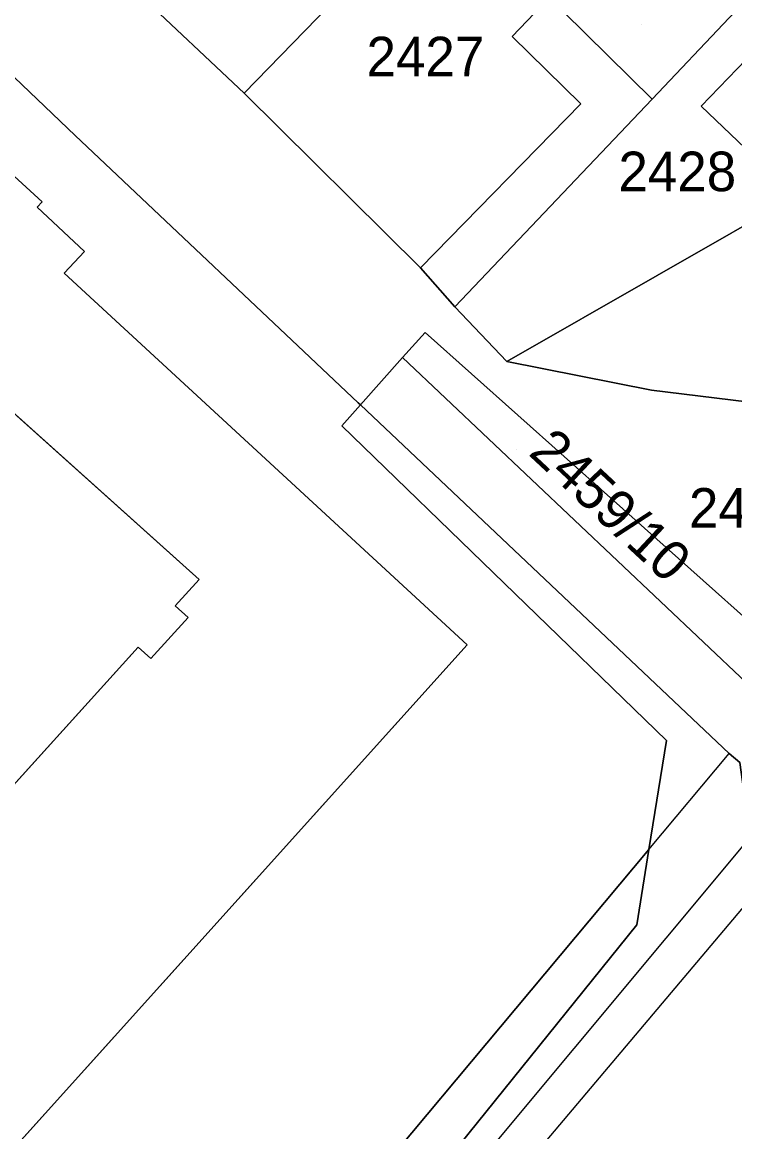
# Model space of a CAD drawing. Extents: x -263423 to -261326, y -1240067 to -1237864.
# Drawn here: x -261760.6 to -261724.5, y -1239672.9 to -1239616.8 of the extents above; entities that cross this region are included whole.
import ezdxf

# ---------------------------------------------------------------- set-up
doc = ezdxf.new("R2010")
doc.units = 0
for name, color, linetype in [('body_kn', 7, 'Continuous'), ('kladpar_druhypozemkov', 7, 'Continuous'), ('kladpar_hranice', 7, 'Continuous'), ('kladpar_parcelnecisla', 7, 'Continuous'), ('kladpar_plochy', 7, 'Continuous'), ('zappar_hrandruhpozemk', 7, 'Continuous')]:
    doc.layers.add(name, color=color, linetype=linetype)

msp = doc.modelspace()

# ---------------------------------------------------------------- linework, layer by layer
at = {"layer": 'body_kn'}
for p, q in [((-261735.79, -1239617.54), (-261735.79, -1239617.54)), ((-261749.33, -1239620.41), (-261749.33, -1239620.41)), ((-261732.33, -1239620.94), (-261732.33, -1239620.94)), ((-261728.72, -1239620.71), (-261728.72, -1239620.71)), ((-261726.24, -1239621.07), (-261726.24, -1239621.07)), ((-261757.87, -1239622.54), (-261757.87, -1239622.54)), ((-261759.79, -1239626.16), (-261759.79, -1239626.16)), ((-261759.54, -1239625.9), (-261759.54, -1239625.9)), ((-261757.4, -1239628.4), (-261757.4, -1239628.4)), ((-261758.43, -1239629.5), (-261758.43, -1239629.5)), ((-261740.43, -1239629.23), (-261740.43, -1239629.23)), ((-261738.7, -1239631.19), (-261738.7, -1239631.19)), ((-261740.2, -1239632.5), (-261740.2, -1239632.5)), ((-261741.33, -1239633.76), (-261741.33, -1239633.76)), ((-261741.33, -1239633.76), (-261741.33, -1239633.76)), ((-261736.07, -1239633.96), (-261736.07, -1239633.96)), ((-261728.76, -1239635.41), (-261728.76, -1239635.41)), ((-261743.58, -1239636.04), (-261743.58, -1239636.04)), ((-261743.46, -1239636.15), (-261743.46, -1239636.15)), ((-261744.4, -1239637.2), (-261744.4, -1239637.2)), ((-261751.62, -1239644.96), (-261751.62, -1239644.96)), ((-261752.82, -1239646.29), (-261752.82, -1239646.29)), ((-261752.17, -1239646.89), (-261752.17, -1239646.89)), ((-261754.69, -1239648.38), (-261754.69, -1239648.38)), ((-261738.07, -1239648.27), (-261738.07, -1239648.27)), ((-261754.06, -1239648.95), (-261754.06, -1239648.95)), ((-261728, -1239653.1), (-261728, -1239653.1)), ((-261724.83, -1239653.75), (-261724.83, -1239653.75)), ((-261728.89, -1239658.6), (-261728.89, -1239658.6)), ((-261728.89, -1239658.6), (-261728.89, -1239658.6)), ((-261729.5, -1239662.4), (-261729.5, -1239662.4))]:
    msp.add_line(p, q, dxfattribs=at)
at = {"layer": 'kladpar_druhypozemkov'}
for p, q in [((-261729.24, -1239616.96), (-261729.24, -1239616.96)), ((-261739.72, -1239617.26), (-261739.72, -1239617.26)), ((-261727.34, -1239623.6), (-261727.34, -1239623.6)), ((-261735.6, -1239638.39), (-261735.6, -1239638.39))]:
    msp.add_line(p, q, dxfattribs=at)
at = {"layer": 'kladpar_hranice'}
for points in [[(-261818.37, -1239572.37), (-261790.98, -1239590.93), (-261780.54, -1239600.88), (-261757.87, -1239622.54), (-261743.58, -1239636.04), (-261743.46, -1239636.15), (-261744.4, -1239637.2), (-261728, -1239653.1), (-261728.89, -1239658.6)], [(-261791.27, -1239580.36), (-261779.64, -1239589.67), (-261771.43, -1239598.3), (-261767.65, -1239602.27), (-261766.05, -1239603.98), (-261760.15, -1239610.22), (-261749.33, -1239620.41), (-261740.43, -1239629.23), (-261738.7, -1239631.19), (-261736.07, -1239633.96), (-261728.76, -1239635.41), (-261711.83, -1239637.48), (-261717.5, -1239645), (-261720.04, -1239645.84), (-261722.68, -1239646.72), (-261723.8, -1239647.1), (-261740.2, -1239632.5), (-261741.33, -1239633.76), (-261743.46, -1239636.15), (-261743.58, -1239636.04), (-261757.87, -1239622.54), (-261780.54, -1239600.88), (-261790.98, -1239590.93), (-261818.37, -1239572.37)], [(-261728.89, -1239658.6), (-261749.82, -1239683.61), (-261773.05, -1239711.54), (-261776.65, -1239715.8), (-261783.31, -1239698.7), (-261777.11, -1239691.79), (-261766.57, -1239679.88), (-261738.07, -1239648.27), (-261758.43, -1239629.5), (-261757.4, -1239628.4), (-261759.79, -1239626.16), (-261759.54, -1239625.9), (-261760.96, -1239624.6), (-261761.23, -1239624.89), (-261762.63, -1239623.71), (-261762.37, -1239623.41), (-261763.52, -1239622.35), (-261763.78, -1239622.63), (-261778.62, -1239609.21), (-261780.58, -1239611.24), (-261788.01, -1239604.18), (-261786.36, -1239602.33), (-261801.98, -1239588.13)], [(-261740.82, -1239590.17), (-261731.31, -1239601.91), (-261741.36, -1239612.19), (-261749.33, -1239620.41), (-261760.15, -1239610.22), (-261755.13, -1239605.07), (-261740.82, -1239590.17)], [(-261731.31, -1239601.91), (-261727.55, -1239598.11), (-261722.08, -1239592.52), (-261713.28, -1239604.33), (-261722.5, -1239614.16), (-261724.83, -1239616.6), (-261728.72, -1239620.71), (-261738.7, -1239631.19), (-261740.43, -1239629.23), (-261749.33, -1239620.41), (-261741.36, -1239612.19), (-261731.31, -1239601.91)], [(-261780.58, -1239611.24), (-261778.62, -1239609.21), (-261763.78, -1239622.63), (-261763.52, -1239622.35), (-261762.37, -1239623.41), (-261762.63, -1239623.71), (-261761.23, -1239624.89), (-261760.96, -1239624.6), (-261759.54, -1239625.9), (-261759.79, -1239626.16), (-261757.4, -1239628.4), (-261758.43, -1239629.5), (-261738.07, -1239648.27), (-261766.57, -1239679.88), (-261777.11, -1239691.79), (-261787.26, -1239688.55), (-261796.66, -1239664.42), (-261797.1, -1239664.57), (-261819.25, -1239607.51)], [(-261724.83, -1239616.6), (-261722.5, -1239614.16), (-261712.38, -1239623.91), (-261717.15, -1239628.8), (-261720.87, -1239625.27), (-261736.07, -1239633.96), (-261738.7, -1239631.19), (-261728.72, -1239620.71), (-261724.83, -1239616.6)], [(-261718.16, -1239674.01), (-261719.01, -1239671.33), (-261722.66, -1239659.78), (-261723.17, -1239658.17), (-261723.46, -1239657.6), (-261723.96, -1239656.64), (-261724.3, -1239654.21), (-261724.83, -1239653.75), (-261743.46, -1239636.15), (-261741.33, -1239633.76), (-261723.96, -1239650.19), (-261722.33, -1239648.48), (-261721.65, -1239647.7), (-261720.04, -1239645.84), (-261717.5, -1239645), (-261711.83, -1239637.48), (-261711.04, -1239637.58), (-261707.16, -1239633.31), (-261705.02, -1239630.96), (-261694.47, -1239619.4), (-261692.85, -1239621.74), (-261691.88, -1239623.15), (-261689.27, -1239626.92)], [(-261754.69, -1239648.38), (-261754.06, -1239648.95), (-261752.17, -1239646.89), (-261752.82, -1239646.29), (-261751.62, -1239644.96), (-261763.4, -1239634.4), (-261766.37, -1239637.62), (-261768.7, -1239635.45), (-261768.93, -1239635.7), (-261772.87, -1239632.1), (-261773.73, -1239633.07), (-261787.64, -1239620.5), (-261792, -1239625.36), (-261793.38, -1239624.12), (-261795.43, -1239626.4), (-261794.07, -1239627.62), (-261798.5, -1239632.52), (-261784.17, -1239645.4), (-261778.54, -1239650.31), (-261778.17, -1239650.65), (-261784.32, -1239657.38), (-261772.47, -1239668.01), (-261754.69, -1239648.38)], [(-261766.37, -1239637.62), (-261763.4, -1239634.4), (-261751.62, -1239644.96), (-261752.82, -1239646.29), (-261752.17, -1239646.89), (-261754.06, -1239648.95), (-261754.69, -1239648.38), (-261772.47, -1239668.01), (-261784.32, -1239657.38), (-261778.17, -1239650.65), (-261778.54, -1239650.31), (-261784.17, -1239645.4), (-261798.5, -1239632.52), (-261794.07, -1239627.62), (-261795.43, -1239626.4), (-261793.38, -1239624.12), (-261792, -1239625.36), (-261787.64, -1239620.5), (-261773.73, -1239633.07), (-261772.87, -1239632.1), (-261768.93, -1239635.7), (-261768.7, -1239635.45), (-261766.37, -1239637.62)], [(-261720.87, -1239625.27), (-261717.15, -1239628.8), (-261712.38, -1239623.91), (-261706.12, -1239629.91), (-261711.83, -1239637.48), (-261728.76, -1239635.41), (-261736.07, -1239633.96), (-261720.87, -1239625.27)], [(-261741.33, -1239633.76), (-261740.2, -1239632.5), (-261723.8, -1239647.1), (-261722.68, -1239646.72), (-261721.65, -1239647.7), (-261722.33, -1239648.48), (-261723.96, -1239650.19), (-261741.33, -1239633.76)], [(-261713.34, -1239689.22), (-261730.5, -1239709.5), (-261731.33, -1239708.82), (-261731.81, -1239708.43), (-261750.71, -1239693), (-261752.09, -1239691.88), (-261752.8, -1239691.3), (-261729.5, -1239662.4), (-261728.89, -1239658.6), (-261728, -1239653.1), (-261744.4, -1239637.2), (-261743.46, -1239636.15), (-261724.83, -1239653.75), (-261724.3, -1239654.21), (-261723.96, -1239656.64), (-261723.46, -1239657.6), (-261723.17, -1239658.17), (-261722.66, -1239659.78), (-261719.01, -1239671.33), (-261718.16, -1239674.01), (-261713.98, -1239687.19), (-261713.79, -1239687.8), (-261713.34, -1239689.22)], [(-261782.82, -1239723.11), (-261776.65, -1239715.8), (-261773.05, -1239711.54), (-261749.82, -1239683.61), (-261728.89, -1239658.6), (-261729.5, -1239662.4), (-261752.8, -1239691.3), (-261752.09, -1239691.88), (-261750.71, -1239693), (-261731.81, -1239708.43), (-261731.33, -1239708.82), (-261730.5, -1239709.5), (-261713.34, -1239689.22), (-261710.05, -1239685.34), (-261704.76, -1239679.09), (-261699.45, -1239672.83), (-261697.57, -1239670.6), (-261694.3, -1239666.74), (-261691.3, -1239663.2), (-261690.24, -1239662.1)]]:
    msp.add_lwpolyline(points, dxfattribs=at)
at = {"layer": 'kladpar_plochy'}
for p, q in [((-261760.96, -1239624.6), (-261759.54, -1239625.9)), ((-261759.54, -1239625.9), (-261759.79, -1239626.16)), ((-261759.79, -1239626.16), (-261757.4, -1239628.4)), ((-261757.4, -1239628.4), (-261758.43, -1239629.5)), ((-261758.43, -1239629.5), (-261738.07, -1239648.27)), ((-261751.62, -1239644.96), (-261763.4, -1239634.4)), ((-261752.82, -1239646.29), (-261751.62, -1239644.96)), ((-261752.17, -1239646.89), (-261752.82, -1239646.29)), ((-261754.06, -1239648.95), (-261752.17, -1239646.89)), ((-261772.47, -1239668.01), (-261754.69, -1239648.38)), ((-261738.07, -1239648.27), (-261766.57, -1239679.88)), ((-261754.69, -1239648.38), (-261754.06, -1239648.95))]:
    msp.add_line(p, q, dxfattribs=at)
for points in [[(-261818.37, -1239572.37), (-261790.98, -1239590.93), (-261780.54, -1239600.88), (-261757.87, -1239622.54), (-261743.58, -1239636.04), (-261743.46, -1239636.15), (-261744.4, -1239637.2), (-261728, -1239653.1), (-261728.89, -1239658.6), (-261749.82, -1239683.61)], [(-261791.27, -1239580.36), (-261779.64, -1239589.67), (-261771.43, -1239598.3), (-261767.65, -1239602.27), (-261766.05, -1239603.98), (-261760.15, -1239610.22), (-261749.33, -1239620.41), (-261740.43, -1239629.23), (-261738.7, -1239631.19), (-261736.07, -1239633.96), (-261728.76, -1239635.41), (-261711.83, -1239637.48), (-261717.5, -1239645), (-261720.04, -1239645.84), (-261722.68, -1239646.72), (-261723.8, -1239647.1), (-261740.2, -1239632.5), (-261741.33, -1239633.76), (-261743.46, -1239636.15), (-261743.58, -1239636.04), (-261757.87, -1239622.54), (-261780.54, -1239600.88), (-261790.98, -1239590.93), (-261818.37, -1239572.37)], [(-261766.57, -1239679.88), (-261738.07, -1239648.27), (-261758.43, -1239629.5), (-261757.4, -1239628.4), (-261759.79, -1239626.16), (-261759.54, -1239625.9), (-261760.96, -1239624.6), (-261761.23, -1239624.89), (-261762.63, -1239623.71), (-261762.37, -1239623.41), (-261763.52, -1239622.35), (-261763.78, -1239622.63), (-261778.62, -1239609.21), (-261780.58, -1239611.24), (-261788.01, -1239604.18), (-261786.36, -1239602.33), (-261801.98, -1239588.13)], [(-261718.16, -1239674.01), (-261719.01, -1239671.33), (-261722.66, -1239659.78), (-261723.17, -1239658.17), (-261723.46, -1239657.6), (-261723.96, -1239656.64), (-261724.3, -1239654.21), (-261724.83, -1239653.75), (-261743.46, -1239636.15), (-261741.33, -1239633.76), (-261723.96, -1239650.19), (-261722.33, -1239648.48), (-261721.65, -1239647.7), (-261720.04, -1239645.84), (-261717.5, -1239645), (-261711.83, -1239637.48), (-261711.04, -1239637.58), (-261707.16, -1239633.31), (-261705.02, -1239630.96), (-261694.47, -1239619.4), (-261692.85, -1239621.74), (-261691.88, -1239623.15), (-261689.27, -1239626.92)], [(-261749.82, -1239683.61), (-261728.89, -1239658.6), (-261729.5, -1239662.4), (-261752.8, -1239691.3)]]:
    msp.add_lwpolyline(points, dxfattribs=at)
for points in [[(-261740.82, -1239590.17), (-261731.31, -1239601.91), (-261741.36, -1239612.19), (-261749.33, -1239620.41), (-261760.15, -1239610.22), (-261755.13, -1239605.07)], [(-261731.31, -1239601.91), (-261727.55, -1239598.11), (-261722.08, -1239592.52), (-261713.28, -1239604.33), (-261722.5, -1239614.16), (-261724.83, -1239616.6), (-261728.72, -1239620.71), (-261738.7, -1239631.19), (-261740.43, -1239629.23), (-261749.33, -1239620.41), (-261741.36, -1239612.19)], [(-261724.83, -1239616.6), (-261722.5, -1239614.16), (-261712.38, -1239623.91), (-261717.15, -1239628.8), (-261720.87, -1239625.27), (-261736.07, -1239633.96), (-261738.7, -1239631.19), (-261728.72, -1239620.71)], [(-261766.37, -1239637.62), (-261763.4, -1239634.4), (-261751.62, -1239644.96), (-261752.82, -1239646.29), (-261752.17, -1239646.89), (-261754.06, -1239648.95), (-261754.69, -1239648.38), (-261772.47, -1239668.01), (-261784.32, -1239657.38), (-261778.17, -1239650.65), (-261778.54, -1239650.31), (-261784.17, -1239645.4), (-261798.5, -1239632.52), (-261794.07, -1239627.62), (-261795.43, -1239626.4), (-261793.38, -1239624.12), (-261792, -1239625.36), (-261787.64, -1239620.5), (-261773.73, -1239633.07), (-261772.87, -1239632.1), (-261768.93, -1239635.7), (-261768.7, -1239635.45)], [(-261720.87, -1239625.27), (-261717.15, -1239628.8), (-261712.38, -1239623.91), (-261706.12, -1239629.91), (-261711.83, -1239637.48), (-261728.76, -1239635.41), (-261736.07, -1239633.96)], [(-261741.33, -1239633.76), (-261740.2, -1239632.5), (-261723.8, -1239647.1), (-261722.68, -1239646.72), (-261721.65, -1239647.7), (-261722.33, -1239648.48), (-261723.96, -1239650.19)], [(-261713.34, -1239689.22), (-261730.5, -1239709.5), (-261731.33, -1239708.82), (-261731.81, -1239708.43), (-261750.71, -1239693), (-261752.09, -1239691.88), (-261752.8, -1239691.3), (-261729.5, -1239662.4), (-261728.89, -1239658.6), (-261728, -1239653.1), (-261744.4, -1239637.2), (-261743.46, -1239636.15), (-261724.83, -1239653.75), (-261724.3, -1239654.21), (-261723.96, -1239656.64), (-261723.46, -1239657.6), (-261723.17, -1239658.17), (-261722.66, -1239659.78), (-261719.01, -1239671.33), (-261718.16, -1239674.01), (-261713.98, -1239687.19), (-261713.79, -1239687.8)]]:
    msp.add_lwpolyline(points, close=True, dxfattribs=at)
at = {"layer": 'zappar_hrandruhpozemk'}
for p, q in [((-261733.2, -1239616.3), (-261728.72, -1239620.71)), ((-261728.89, -1239658.6), (-261724.83, -1239653.75)), ((-261723.46, -1239657.6), (-261752.09, -1239691.88)), ((-261750.71, -1239693), (-261722.66, -1239659.78))]:
    msp.add_line(p, q, dxfattribs=at)
for points in [[(-261733.53, -1239615.16), (-261735.79, -1239617.54), (-261732.33, -1239620.94), (-261740.43, -1239629.23)], [(-261723.29, -1239623.9), (-261726.24, -1239621.07), (-261722.16, -1239616.83)]]:
    msp.add_lwpolyline(points, dxfattribs=at)

# ---------------------------------------------------------------- texts
at = {"layer": 'kladpar_parcelnecisla'}
for s, p in [('2427', (-261743.156, -1239619.56)), ('2428', (-261730.427, -1239625.36)), ('2459/9', (-261726.862, -1239642.35))]:
    msp.add_text(s, height=2, dxfattribs=at).set_placement(p)
msp.add_text('2459/10', height=2, rotation=317, dxfattribs=at).set_placement((-261735.029, -1239638.632))

doc.saveas('drawing.dxf')
